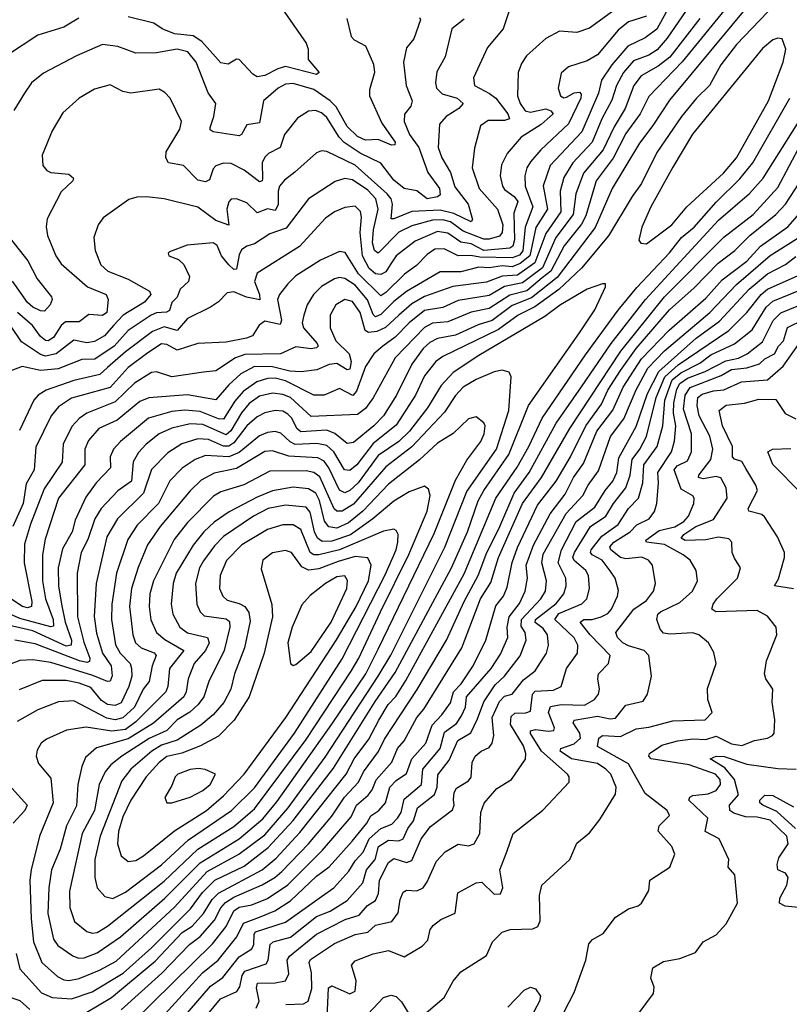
# Model space of a CAD drawing. Extents: x 1246230 to 1426786, y 660032 to 763141.
# Tile 368 of 566: x 1383794 to 1386779, y 673293 to 677110. Entities that reach past the tile are written whole.
import ezdxf

# ---------------------------------------------------------------- set-up
doc = ezdxf.new("R2010")
doc.units = 0

msp = doc.modelspace()

# ---------------------------------------------------------------- linework, layer by layer
at = {"layer": '0CON10XD'}
for points in [[(1386715, 677280.8), (1386315, 676798.1), (1386250.6, 676699.4), (1386198.2, 676631.8), (1386092.6, 676455), (1386026.3, 676303.7), (1385879.2, 676110.8), (1385778.8, 676031.2), (1385705, 676002.1), (1385626.6, 675943.4), (1385572.4, 675927.6), (1385485, 675886.7), (1385415, 675874.5), (1385385, 675859.2), (1385359.6, 675835), (1385315.1, 675774.9), (1385256, 675655), (1385205, 675574.7), (1385168.5, 675535), (1385089.2, 675470.8), (1385065, 675467.5), (1385016.2, 675506.2), (1384985, 675518.7), (1384885, 675511.8), (1384868.8, 675525), (1384849.6, 675565), (1384835, 675580.7), (1384815, 675592), (1384785, 675595.2), (1384745, 675586.2), (1384715, 675570.8), (1384675.9, 675535), (1384625, 675469.3), (1384605, 675456.2), (1384585, 675456.5), (1384527, 675483), (1384485.2, 675484.8), (1384423.8, 675466.2), (1384369, 675431), (1384305, 675366.2), (1384274.4, 675275), (1384173.7, 675175), (1384132, 675105), (1384090.7, 674925), (1384083.1, 674796.9), (1384092.3, 674732.3), (1384115.5, 674655), (1384149.6, 674605), (1384153.4, 674566.6), (1384145, 674546.2), (1384135, 674544.8), (1384078.3, 674568.3), (1383915, 674617.9), (1383845, 674629), (1383795, 674626.1), (1383745, 674606.9)], [(1385725, 677242), (1385670, 677075), (1385608.3, 677001.7), (1385553.9, 676885), (1385558.5, 676855), (1385616.2, 676823.8), (1385641.2, 676805), (1385687.8, 676745), (1385694.5, 676725.5), (1385675, 676719.2), (1385611.3, 676718.7), (1385581.5, 676698.5), (1385558.4, 676611.6), (1385549.6, 676535), (1385576.1, 676455), (1385647.5, 676375), (1385667.9, 676315), (1385665.4, 676284.6), (1385655, 676270.4), (1385615, 676258.8), (1385595, 676259.1), (1385515, 676290.6), (1385465, 676325.7), (1385435, 676333.5), (1385395, 676332.2), (1385315, 676311.4), (1385265, 676286.5), (1385185, 676205.3), (1385170.6, 676215), (1385163.3, 676245), (1385166, 676295), (1385185.1, 676375), (1385175.2, 676415), (1385145, 676449.5), (1385085, 676489.4), (1385055, 676493.8), (1385017.4, 676482.6), (1384914.1, 676415.9), (1384828.5, 676301.5), (1384765, 676279.5), (1384705, 676241.1), (1384675, 676232.2), (1384655, 676218.2), (1384645, 676198.1), (1384635, 676142.5), (1384625, 676141.9), (1384605, 676159.2), (1384577.5, 676195), (1384560.8, 676235), (1384545, 676245.4), (1384443.6, 676236.4), (1384375, 676210), (1384370, 676205), (1384372.5, 676195), (1384409.8, 676179.8), (1384431.3, 676161.3), (1384453.3, 676115), (1384449.7, 676095), (1384417.1, 676065), (1384405.1, 676034.9), (1384385, 676013.6), (1384375, 675983.2), (1384364.1, 675975.9), (1384325, 675973.5), (1384304.2, 675965), (1384214.7, 675905), (1384160.7, 675845), (1384085.8, 675794.2), (1384035, 675793.3), (1383943.6, 675756.4), (1383875, 675750), (1383803.8, 675766.2), (1383760.6, 675749.4)], [(1386421.3, 677208.7), (1386305, 677038.7), (1386267, 676993), (1386235, 676972.8), (1386175, 676949.8), (1386136.2, 676905), (1386109.2, 676855), (1386091.5, 676798.5), (1386052.5, 676725), (1386015, 676635.3), (1385939.6, 676555), (1385905, 676497.7), (1385890, 676445), (1385892.6, 676365), (1385835, 676281), (1385792.9, 676167.1), (1385725, 676120.1), (1385665, 676116), (1385605, 676092.4), (1385474.9, 676075.1), (1385365, 676036.8), (1385315, 676008.2), (1385264.9, 675965.1), (1385213.8, 675916.2), (1385178.9, 675901.1), (1385147, 675897), (1385134.1, 675905), (1385114.5, 675975), (1385085, 676017.2), (1385055, 676025.2), (1385020.9, 676005), (1384998.3, 675965), (1384998.3, 675915), (1385021, 675865), (1385072.5, 675815), (1385080.4, 675785), (1385075, 675754.6), (1385065, 675752.8), (1385025, 675777.7), (1384995, 675772.9), (1384947.1, 675752.9), (1384885.6, 675744.4), (1384842.6, 675747.4), (1384775, 675764.5), (1384704.9, 675765.1), (1384652.2, 675737.8), (1384604.9, 675695.1), (1384555, 675635.8), (1384445, 675655.2), (1384295, 675644), (1384260.3, 675630.3), (1384171.8, 675558.2), (1384101.3, 675525), (1384061, 675479), (1384046.9, 675445), (1384047, 675385), (1383945.2, 675255), (1383893.7, 675096.3), (1383882.7, 675035), (1383882.9, 674935), (1383894.4, 674865), (1383924.5, 674785.5), (1383925, 674759.5), (1383915, 674756), (1383795, 674788.5), (1383695, 674832.8)], [(1386755, 677204), (1386575, 677014.2), (1386513.8, 676935), (1386469.8, 676855), (1386418.9, 676805), (1386361.7, 676735), (1386265.3, 676595), (1386206.6, 676475), (1386169.2, 676425), (1386078.5, 676271.5), (1385973.3, 676146.7), (1385885.7, 676064.3), (1385792.7, 675997.3), (1385727.8, 675965), (1385651, 675909), (1385436, 675804), (1385407.8, 675785), (1385365, 675730), (1385329.8, 675655), (1385255, 675538.6), (1385165, 675467.2), (1385102, 675385), (1385075, 675361.9), (1385054.6, 675364.6), (1385012.6, 675435), (1384985, 675459.2), (1384946.6, 675466.6), (1384863.2, 675463.2), (1384843.5, 675473.5), (1384807.6, 675507.6), (1384785, 675514), (1384755, 675510), (1384725, 675496.6), (1384645, 675431.7), (1384605.7, 675415.7), (1384515, 675420.2), (1384475, 675405.2), (1384425, 675371.6), (1384377, 675323), (1384332.2, 675235), (1384249.7, 675150.3), (1384213.9, 675095), (1384169.3, 674965), (1384151.2, 674845), (1384150.2, 674785), (1384166.2, 674686.2), (1384184, 674655), (1384222.5, 674615), (1384228.6, 674595), (1384228.7, 674565), (1384218.3, 674525), (1384187.8, 674462.2), (1384165, 674451), (1384135, 674455.7), (1384111.6, 674471.6), (1384070.8, 674520.8), (1384025, 674538), (1383975, 674548), (1383881.5, 674548.5), (1383792.1, 674512.1)], [(1386179.4, 677205), (1386005, 677077.5), (1385955, 677060), (1385887.5, 677065), (1385835, 677037.3), (1385760.6, 676969.4), (1385740.5, 676939.5), (1385728.2, 676905), (1385725.4, 676814.6), (1385735.8, 676785), (1385755, 676756.3), (1385775, 676751.3), (1385835, 676764.8), (1385855, 676756.2), (1385863.2, 676745), (1385817, 676703), (1385738.8, 676655), (1385685, 676590.9), (1385663.4, 676546.6), (1385657.5, 676505), (1385667.2, 676465), (1385675, 676451.3), (1385711.7, 676425), (1385726.1, 676405), (1385710.7, 676359.3), (1385713.8, 676256.2), (1385707.4, 676232.6), (1385695, 676224.6), (1385595, 676214.6), (1385545, 676240.8), (1385505, 676248.1), (1385455, 676282.6), (1385415, 676288.9), (1385328.1, 676251.9), (1385255, 676194.2), (1385230.9, 676159.1), (1385215, 676132.2), (1385195, 676121.7), (1385175, 676124.5), (1385150, 676145), (1385124.2, 676195), (1385114.3, 676285), (1385119.6, 676345), (1385115.9, 676365.9), (1385095, 676386.7), (1385055, 676382.2), (1385015, 676364.7), (1384980.1, 676339.9), (1384879.2, 676230.8), (1384715, 676126.9), (1384705.2, 676095), (1384724.4, 676045), (1384725.6, 676024.4), (1384674.2, 676034.2), (1384625, 676054.7), (1384599.1, 676050.9), (1384565, 676015.6), (1384534.3, 675995), (1384445, 675952.2), (1384405, 675905.6), (1384355, 675919.7), (1384309.3, 675900.7), (1384205, 675822.9), (1384135, 675761.6), (1384105, 675734.8), (1384005, 675711.7), (1383896.5, 675673.5), (1383866.2, 675655), (1383849.3, 675635), (1383793.1, 675516.9)], [(1384784.4, 677195), (1384905, 677019.2), (1384913.1, 676995), (1384913.1, 676955), (1384956.2, 676905), (1384945, 676897.8), (1384825, 676928), (1384795, 676919.6), (1384745, 676893.7), (1384715, 676888.4), (1384698.2, 676898.2), (1384645, 676956), (1384635, 676956.2), (1384603, 676937), (1384575, 676942.7), (1384500.5, 677025), (1384466.8, 677046.8), (1384395, 677055.5), (1384346.5, 677075), (1384315, 677095.9), (1384215, 677121.4)], [(1386301.4, 677138.6), (1386265, 677072.7), (1386220.8, 677039.2), (1386152.4, 677007.6), (1386090.7, 676935), (1386051, 676875), (1386039.5, 676825), (1385975.1, 676674.9), (1385852, 676545), (1385824.5, 676465.5), (1385841.8, 676375), (1385796.3, 676303.7), (1385772.5, 676195), (1385735.1, 676164.9), (1385705, 676151.5), (1385665, 676155.6), (1385615, 676148.4), (1385575, 676151), (1385505, 676132.9), (1385425, 676133), (1385295, 676055.8), (1385245, 676017.9), (1385195, 675966.7), (1385175, 675958), (1385165, 675967.6), (1385143.4, 676023.4), (1385095, 676081), (1385055, 676107.2), (1385035, 676110.2), (1385015, 676105.2), (1384965, 676076.3), (1384933.5, 676045), (1384908.8, 676005), (1384895.8, 675965), (1384890.3, 675935), (1384894.6, 675915.4), (1384948.5, 675855), (1384951.4, 675845), (1384945, 675837.3), (1384925, 675833.8), (1384865, 675841.9), (1384805.9, 675814.1), (1384668, 675812), (1384631.2, 675798.8), (1384555, 675748.3), (1384506.9, 675743.1), (1384385, 675725.8), (1384325, 675745.3), (1384305, 675742.5), (1384239.4, 675700.6), (1384165, 675628.4), (1384054.6, 675585), (1384025.5, 675564.5), (1383996.6, 675533.4), (1383962.6, 675465), (1383959.5, 675395), (1383888.7, 675291.3), (1383835.8, 675155), (1383813.4, 675076.6), (1383811.5, 675005), (1383842, 674855), (1383840, 674835), (1383825, 674830.4), (1383805, 674835.2), (1383725, 674887.7)], [(1386541.9, 677165), (1386364, 676946), (1386235, 676811.6), (1386201.5, 676745), (1386145, 676668.6), (1386096.6, 676573.4), (1386030.6, 676485), (1385989.9, 676350.1), (1385972.8, 676317.2), (1385906.2, 676233.8), (1385854.7, 676135.3), (1385821.2, 676108.8), (1385761, 676059), (1385695, 676042.2), (1385615, 675990.7), (1385545, 675976.5), (1385455, 675938.8), (1385395, 675933), (1385365, 675917.2), (1385251.2, 675798.8), (1385165.9, 675644.1), (1385135, 675602.4), (1385105, 675580), (1384925, 675571.2), (1384845, 675645.5), (1384815, 675657.3), (1384775, 675661.7), (1384725, 675650), (1384685, 675622.2), (1384654.4, 675585.6), (1384613.5, 675516.5), (1384595, 675501.3), (1384505, 675540.9), (1384455, 675543.2), (1384385, 675526.2), (1384335.7, 675504.3), (1384285.3, 675465), (1384255, 675432.8), (1384234, 675396), (1384228.3, 675321.7), (1384175, 675284.2), (1384110.4, 675215), (1384085.2, 675175), (1384058.8, 675095), (1384032.5, 675045), (1384017.2, 674965), (1384019.1, 674795), (1384043.4, 674696.6), (1384066.4, 674635), (1384065, 674621.8), (1384055, 674618.4), (1384026.7, 674625), (1383855, 674690.4), (1383775.5, 674704.5)], [(1386432.8, 677115), (1386315.5, 676965), (1386270.9, 676929.1), (1386205, 676891.9), (1386176, 676855), (1386142.7, 676765), (1386099.4, 676695), (1386057.7, 676605), (1385981.1, 676515), (1385951.5, 676435), (1385941.4, 676355), (1385874.3, 676265.7), (1385822.3, 676147.7), (1385745, 676090), (1385675, 676075.1), (1385615, 676041.4), (1385495, 676021.5), (1385435, 675993.7), (1385365, 675982.3), (1385304.7, 675935.3), (1385250.6, 675879.4), (1385202.6, 675845), (1385167.6, 675815), (1385135.3, 675765), (1385100.6, 675669.4), (1385086.5, 675653.5), (1385035, 675680.6), (1384975, 675654.2), (1384935, 675654.3), (1384825, 675709.6), (1384785, 675720.1), (1384755, 675719.7), (1384713.9, 675706.1), (1384661, 675669), (1384628.4, 675631.6), (1384585, 675560.9), (1384565, 675562.1), (1384495, 675590.7), (1384435, 675596.7), (1384385, 675591.8), (1384294.6, 675565.4), (1384185.3, 675475), (1384158.7, 675445), (1384145.9, 675415), (1384146.8, 675373.2), (1384091.6, 675315), (1384050.4, 675259.6), (1384009.6, 675169.6), (1383998.1, 675125), (1383961, 675059), (1383943.8, 674985), (1383945.5, 674915), (1383956.1, 674845), (1383970.5, 674775), (1383995.1, 674705.1), (1383994.1, 674685), (1383975, 674682), (1383845, 674740.9), (1383715, 674771.1)], [(1384024.3, 677115.7), (1383965, 677081.3), (1383865, 677049.6), (1383747.3, 676972.7)], [(1385518.3, 677111.7), (1385470, 677075), (1385444.7, 676965.3), (1385412.4, 676907.6), (1385406.6, 676865), (1385410.4, 676845), (1385432.8, 676822.8), (1385491.1, 676805), (1385514.6, 676785), (1385498.2, 676765), (1385448.9, 676735), (1385423.2, 676705), (1385417.5, 676615), (1385431.9, 676575), (1385465, 676517.1), (1385481.8, 676461.8), (1385533.8, 676395), (1385550.6, 676335), (1385545, 676326.4), (1385478.8, 676358.8), (1385425, 676370.9), (1385315, 676366.2), (1385245, 676337.4), (1385235, 676338.1), (1385240.6, 676395), (1385234.8, 676415), (1385219.5, 676435), (1385095, 676545.7), (1384985, 676599.1), (1384965, 676602.1), (1384945, 676593.6), (1384861.2, 676518.8), (1384821.8, 676488.2), (1384802.6, 676465), (1384796.6, 676445), (1384797.3, 676392.7), (1384785, 676370.6), (1384755, 676376.1), (1384715, 676361.6), (1384675, 676400), (1384635, 676415.9), (1384615, 676414.5), (1384605, 676404.3), (1384598.4, 676375), (1384605, 676313.6), (1384555, 676331.8), (1384485, 676382.8), (1384355.3, 676415.3), (1384286.3, 676423.7), (1384248.3, 676421.7), (1384217.4, 676412.6), (1384118.5, 676341.5), (1384098.5, 676315), (1384082.5, 676265), (1384086.9, 676215), (1384109.5, 676159.5), (1384135.7, 676135), (1384215, 676104.3), (1384297.6, 676057.6), (1384302.7, 676045), (1384278.6, 676015), (1384195.8, 675964.2), (1384157.6, 675925), (1384122.8, 675885), (1384085, 675863), (1384055, 675857.2), (1384005, 675867.4), (1383935.7, 675814.3), (1383895, 675805.1), (1383875, 675811.8), (1383801.3, 675861.3), (1383758.6, 675925)], [(1386225, 677123.3), (1386155, 677101.1), (1386115, 677069.2), (1386035, 676973.5), (1385995, 676949.7), (1385923.4, 676926.6), (1385895, 676901.9), (1385882.2, 676845), (1385892, 676815), (1385905, 676807.5), (1385915, 676809.3), (1385945, 676826.3), (1385965, 676829.3), (1385971.5, 676821.5), (1385970.8, 676805), (1385923.4, 676706.6), (1385816.2, 676605), (1385775, 676559.4), (1385761.6, 676535), (1385754, 676505), (1385755.2, 676465), (1385784.6, 676385), (1385754.7, 676305.3), (1385746.3, 676213.7), (1385732.7, 676197.3), (1385705, 676186.4), (1385578.8, 676188.8), (1385543.9, 676196.1), (1385495, 676194.5), (1385441.2, 676221.2), (1385405, 676219.8), (1385375, 676200), (1385333.3, 676156.7), (1385287, 676123), (1385215, 676051.8), (1385195, 676039.1), (1385108, 676125), (1385057, 676207), (1385035, 676211.1), (1384961.7, 676178.3), (1384865, 676116.6), (1384835, 676086.2), (1384802.3, 676045), (1384794.3, 676025.7), (1384809.2, 675945), (1384805, 675928.5), (1384745, 675941.8), (1384723.6, 675926.4), (1384697.8, 675885), (1384674.4, 675875.6), (1384595, 675859.4), (1384485, 675855.3), (1384405, 675828.9), (1384365, 675851.3), (1384345, 675853.3), (1384290.9, 675819.1), (1384215, 675761.6), (1384145, 675684.5), (1383995, 675643), (1383945, 675609.2), (1383916.2, 675575), (1383857, 675453), (1383850, 675365), (1383819.6, 675310.4), (1383807.3, 675235), (1383768.4, 675145)], [(1385062.9, 677115), (1385080, 677045), (1385092, 677032), (1385135, 677008), (1385167, 676937), (1385170.9, 676905), (1385151.7, 676838.3), (1385151.5, 676815), (1385199.3, 676709.3), (1385250.4, 676635), (1385250, 676625), (1385236, 676624), (1385185.2, 676645.2), (1385135, 676643.3), (1385105, 676657.4), (1385065, 676696), (1385022, 676772), (1384998.4, 676795), (1384935, 676839.6), (1384855, 676862.6), (1384825, 676860), (1384797.5, 676845), (1384740, 676795), (1384725, 676710.6), (1384675, 676702.9), (1384655, 676664.3), (1384645, 676659.1), (1384545.4, 676675.4), (1384532.7, 676682.7), (1384532.5, 676692.5), (1384547.5, 676735), (1384554.6, 676785), (1384525.8, 676825.8), (1384479.3, 676945), (1384446.7, 676985), (1384405, 676995.5), (1384325, 676981.1), (1384245, 676980), (1384175, 677006.1), (1384115, 677013.6), (1384015, 676970), (1383887.3, 676902.7), (1383839.6, 676865), (1383813.1, 676825), (1383771.9, 676758.1)], [(1385345, 677117.8), (1385348.8, 677108.8), (1385323.2, 677035), (1385295, 677000.8), (1385282.9, 676945), (1385293.2, 676855), (1385316.8, 676795), (1385311.1, 676775), (1385286.7, 676743.3), (1385285.3, 676715), (1385306, 676665), (1385342.1, 676615), (1385377.8, 676517.8), (1385422.9, 676455), (1385425, 676430.6), (1385415, 676422.6), (1385375, 676415.4), (1385335, 676446.9), (1385285, 676456), (1385245, 676487.8), (1385195, 676553.4), (1385115, 676591.9), (1385053.2, 676633.2), (1385033, 676655), (1384985, 676730.8), (1384965, 676748.6), (1384941.6, 676758.4)], [(1386225, 676241.4), (1386323.1, 676315), (1386382.4, 676385), (1386523.9, 676515), (1386575, 676574.7), (1386698.7, 676795), (1386755.2, 676944.8), (1386765.4, 676995), (1386751.2, 677035), (1386735, 677038.2), (1386715, 677031.8), (1386675, 676997.8), (1386403.4, 676666.6), (1386327.6, 676537.6), (1386242.8, 676385), (1386207.9, 676305), (1386196.2, 676255), (1386203.8, 676243.8), (1386225, 676241.4)], [(1384941.6, 676758.4), (1384914.3, 676755.7), (1384871.8, 676728.2), (1384821.8, 676665), (1384804.1, 676615), (1384759, 676591), (1384745, 676577.3), (1384735.2, 676554.8), (1384736.7, 676493.3), (1384734.7, 676485.3), (1384725, 676481.9), (1384665, 676526.5), (1384615, 676552.3), (1384585, 676553.1), (1384555, 676543.3), (1384545, 676532), (1384530.8, 676489.2), (1384515, 676481.5), (1384485, 676487.9), (1384430, 676545), (1384371.5, 676555), (1384361.8, 676575), (1384362.2, 676597.8), (1384416.1, 676685), (1384421.5, 676715), (1384378.1, 676805), (1384357.8, 676827.8), (1384335, 676840), (1384225, 676824.5), (1384195, 676831.8), (1384145, 676856.9), (1384085, 676840.8), (1384025.7, 676805), (1383961.7, 676748.3), (1383920.4, 676679.6), (1383881.4, 676585), (1383884.2, 676545), (1383900, 676525), (1383915, 676516.9), (1383985, 676510.9), (1384002.9, 676495), (1384000, 676485), (1383955, 676443.1), (1383901.5, 676338.5), (1383896.9, 676306.9), (1383902.7, 676272.7), (1383934, 676195), (1383955, 676163.8), (1384057.5, 676075), (1384130, 676045), (1384138.1, 676025), (1384132.7, 675975), (1384115, 675963.6), (1384062.6, 675967.4), (1384025, 675939.1), (1383971.9, 675938.1), (1383955.5, 675924.5), (1383925, 675878), (1383905, 675865.7), (1383895, 675866.5), (1383875, 675881.7), (1383843.8, 675925), (1383785.8, 675975)], [(1384055, 673263.1), (1384150.7, 673319.3), (1384319.5, 673460.5), (1384425, 673571.6), (1384463.1, 673596.9), (1384507.7, 673645), (1384540.9, 673699.1), (1384565, 673724.8), (1384735, 673814.6), (1384789.7, 673860.3), (1384880.6, 673959.4), (1385060.2, 674185), (1385091, 674245), (1385148.7, 674321.3), (1385187.6, 674395), (1385223.2, 674455), (1385253, 674487), (1385291.5, 674548.5), (1385518.4, 674961.6), (1385641.3, 675255), (1385724, 675376), (1385769.1, 675455), (1385820.4, 675565), (1385989.3, 675810.7), (1386115.8, 675984.2), (1386188.5, 676071.5), (1386315, 676206.2), (1386361.7, 676265), (1386409.8, 676305), (1386495, 676402.8), (1386587.2, 676492.8), (1386637.5, 676555), (1386781.3, 676805)], [(1384187.5, 673272.5), (1384346.3, 673413.7), (1384453.1, 673525), (1384495, 673555.9), (1384550.3, 673619.7), (1384575, 673667.8), (1384592.1, 673687.9), (1384625, 673709), (1384735, 673756.9), (1384784.3, 673785), (1384811.7, 673808.3), (1384914.1, 673915), (1385005, 674022.6), (1385054.3, 674095.7), (1385107.9, 674155), (1385127.2, 674195), (1385186.4, 674273.6), (1385209.4, 674320.6), (1385336, 674514), (1385449.1, 674705), (1385518.4, 674855), (1385573.2, 674955), (1385605.6, 675045), (1385653, 675137), (1385712.8, 675275), (1385770.5, 675355), (1385875, 675545.3), (1385973.4, 675686.6), (1386088.7, 675855), (1386222, 676025), (1386505, 676333.4), (1386625, 676435.7), (1386677.3, 676495), (1386865, 676793.2)], [(1384234.1, 673225.9), (1384541.9, 673528.1), (1384595.3, 673594.7), (1384625, 673656.2), (1384645, 673669.6), (1384695, 673678.4), (1384755, 673703.8), (1384835, 673755.9), (1384969, 673891), (1385079.9, 674020.1), (1385100.5, 674065), (1385146.1, 674103.9), (1385161.9, 674125), (1385176.7, 674163.3), (1385237.6, 674232.4), (1385259.5, 674285), (1385285.9, 674314.1), (1385334.1, 674405), (1385362.3, 674437.7), (1385508.8, 674675), (1385582, 674865), (1385621.7, 674928.3), (1385651.3, 675025), (1385744.2, 675235), (1385818.6, 675335), (1385928.3, 675525), (1386125.4, 675824.6), (1386295, 676035.2), (1386525, 676267), (1386639.5, 676355), (1386735, 676460), (1386825, 676629.8)], [(1384305, 673198), (1384503.3, 673415), (1384564.4, 673465), (1384636.7, 673555), (1384662.2, 673607.8), (1384725, 673631.6), (1384784.5, 673655.5), (1384845.1, 673694.9), (1384945, 673789.5), (1384994.2, 673825.8), (1385084.4, 673925.6), (1385140.7, 673995), (1385156.3, 674023.7), (1385186.8, 674045), (1385212.6, 674075), (1385230.6, 674135), (1385255, 674161), (1385295, 674188), (1385315.2, 674245), (1385370.2, 674305), (1385394, 674375), (1385431.9, 674415), (1385465, 674462.2), (1385477, 674505), (1385506.2, 674535), (1385552.8, 674605), (1385602.7, 674705), (1385641.7, 674838.3), (1385671.3, 674875), (1385685, 674910.5), (1385704.6, 675005.4), (1385725, 675064.6), (1385802.1, 675227.9), (1385875, 675321.1), (1385930.2, 675415), (1385989.6, 675535), (1386050.4, 675619.6), (1386075, 675673.9), (1386125, 675750.2), (1386184.8, 675835.2), (1386315.1, 675984.9), (1386409.8, 676070.2), (1386503.7, 676166.3), (1386567.8, 676215), (1386626.7, 676273.3), (1386727.2, 676355), (1386764.8, 676395), (1386819.6, 676480.4)], [(1384354.4, 673155.6), (1384535, 673363.8), (1384582.7, 673397.3), (1384645, 673477.6), (1384695, 673508.6), (1384703.1, 673525), (1384704.1, 673565), (1384709.4, 673575), (1384825, 673611.5), (1384965, 673711.2), (1385012.8, 673745), (1385070.4, 673809.6), (1385095, 673849.5), (1385126.9, 673883.1), (1385149.7, 673935), (1385195.7, 673974.3), (1385237.8, 673992.2), (1385260.2, 674015), (1385273.5, 674036.5), (1385285, 674088.4), (1385352.3, 674145), (1385357.8, 674205), (1385424.9, 674285), (1385442, 674348), (1385488.1, 674381.9), (1385508.3, 674411.7), (1385523.6, 674445), (1385526.7, 674485), (1385622.4, 674595), (1385659.5, 674650.5), (1385687.1, 674715), (1385685.5, 674755.5), (1385693, 674795), (1385733.5, 674846.5), (1385754.7, 674894.7), (1385764.5, 674945.5), (1385759.3, 674995), (1385787.4, 675072.6), (1385851.5, 675195), (1385909.7, 675270.3), (1385942.7, 675335), (1385980.5, 675389.5), (1386032.7, 675515), (1386094.3, 675595.7), (1386134.9, 675685.1), (1386205.4, 675795), (1386313.3, 675906.7), (1386455, 676030.5), (1386518.8, 676101.2), (1386615, 676174.2), (1386667.7, 676232.3), (1386773.3, 676306.7), (1386829.2, 676370.8)], [(1383739.6, 676285), (1383825.7, 676175), (1383861.6, 676105), (1383918.1, 676035), (1383920.5, 676025), (1383912.4, 676005), (1383890.2, 675979.8), (1383875, 675980.7), (1383845, 675995.2), (1383825, 676013.2), (1383766.9, 676096.9)], [(1384407.5, 673115), (1384573.2, 673315), (1384637, 673343), (1384648.3, 673361.7), (1384656.7, 673405), (1384668.2, 673421.8), (1384749.7, 673450.3), (1384758.3, 673465), (1384765.2, 673524.8), (1384777.1, 673535), (1384845, 673553.9), (1384945, 673633.2), (1384998.7, 673655), (1385063.9, 673696.1), (1385125.1, 673764.9), (1385139, 673815), (1385172.6, 673855), (1385186.6, 673905), (1385225, 673929.5), (1385265, 673926.6), (1385281.4, 673935), (1385300.2, 673975), (1385322.3, 674005), (1385337.6, 674055), (1385402.7, 674107.3), (1385412.9, 674135), (1385416.7, 674183.3), (1385460.5, 674239.5), (1385494, 674316), (1385543.8, 674346.2), (1385570.5, 674399.5), (1385593.9, 674466.1), (1385638.1, 674531.9), (1385675, 674564.7), (1385735.7, 674644.3), (1385758.5, 674705), (1385754.2, 674734.2), (1385739, 674759), (1385741, 674785), (1385815.5, 674865), (1385833.7, 674895), (1385837.8, 674935), (1385819.7, 675005), (1385825, 675038.2), (1385914.4, 675195.6), (1385978.4, 675265), (1385999, 675305), (1386039.2, 675360.8), (1386085.4, 675494.6), (1386137.4, 675562.6), (1386185.9, 675675), (1386231.2, 675758.8), (1386295, 675825.7), (1386471, 675975), (1386575, 676083.1), (1386705, 676195.2), (1386845, 676283.2)], [(1384711.8, 673278.2), (1384723.1, 673305), (1384713.1, 673356.9), (1384717.1, 673375), (1384785, 673376.2), (1384825.2, 673384.8), (1384838.5, 673411.5), (1384832.3, 673465), (1384840.2, 673479.8), (1384945, 673564.8), (1385057.3, 673622.7), (1385110.9, 673639.1), (1385143, 673677), (1385174.1, 673695.9), (1385186.5, 673723.5), (1385189.3, 673775), (1385225, 673842.7), (1385245, 673858.6), (1385295, 673842.9), (1385315, 673850.7), (1385352, 673935), (1385387.6, 673982.4), (1385472.5, 674047.5), (1385479.3, 674065), (1385477.5, 674087.5), (1385480, 674115), (1385488.5, 674131.5), (1385535, 674160), (1385545.8, 674174.2), (1385549.7, 674230.3), (1385560.3, 674255), (1385584.5, 674275), (1385615, 674288.9), (1385627.1, 674305), (1385633, 674335), (1385627.2, 674405), (1385655, 674467.5), (1385675, 674488.3), (1385705, 674495.9), (1385748.8, 674551.2), (1385793.8, 674586.2), (1385837.5, 674655), (1385845.3, 674685), (1385841.9, 674725), (1385825, 674750.6), (1385793.3, 674773.3), (1385794.5, 674785), (1385875, 674847.5), (1385904.4, 674885), (1385913.3, 674915), (1385912, 674945), (1385882.6, 675005), (1385895.6, 675054.4), (1385952.9, 675165), (1386025, 675220), (1386064.9, 675285.1), (1386095, 675320.5), (1386110, 675355), (1386118.5, 675411.5), (1386185, 675532.7), (1386229.1, 675660.9), (1386273.3, 675746.7), (1386418.3, 675875), (1386508.7, 675941.3), (1386623.1, 676065), (1386695, 676124.5), (1386765, 676160.9), (1386805, 676191.3)], [(1384827.2, 673292.8), (1384894.8, 673295.2), (1384913.6, 673305), (1384926.9, 673355), (1384925.8, 673415), (1384917.4, 673455), (1384922.7, 673467.3), (1385015, 673528.7), (1385095, 673563.4), (1385145, 673573), (1385175, 673600), (1385237.5, 673615), (1385261.8, 673648.2), (1385269.9, 673700.1), (1385282.1, 673727.9), (1385295, 673736.2), (1385335, 673733.1), (1385358.8, 673745), (1385375, 673767.8), (1385411.1, 673848.9), (1385445.2, 673884.8), (1385495, 673914.7), (1385535, 673907.5), (1385556.5, 673915), (1385579.6, 673955), (1385583.4, 674036.6), (1385596.3, 674073.7), (1385645, 674129.4), (1385701.9, 674165), (1385756, 674244), (1385757.5, 674265), (1385748.6, 674295), (1385698.5, 674378.5), (1385700.5, 674409.5), (1385715, 674422.2), (1385757, 674423), (1385775, 674430), (1385782.8, 674495), (1385793.1, 674506.9), (1385865, 674511.1), (1385894.5, 674525), (1385915.2, 674594.8), (1385957.8, 674655), (1385959.5, 674685), (1385945, 674713.8), (1385869.7, 674785), (1385885, 674807.7), (1385974.5, 674845.5), (1385994.1, 674865), (1386004.8, 674905.2), (1386000.5, 674955), (1385990.5, 674975), (1385945, 675013.8), (1385940.2, 675025), (1385945.8, 675045), (1386008.4, 675145), (1386067.4, 675185), (1386097.8, 675235), (1386145.8, 675295), (1386162.2, 675345), (1386169.3, 675405), (1386199.8, 675445), (1386225, 675493.9), (1386263.5, 675645), (1386296.9, 675725), (1386348, 675772), (1386544.3, 675905.7), (1386615, 675974.8), (1386670, 676045), (1386695, 676065.1), (1386895.6, 676155)], [(1383995, 673314.5), (1384075, 673342.4), (1384195.9, 673414.1), (1384305, 673512.6), (1384456.3, 673663.7), (1384502.8, 673727.2), (1384550.7, 673775), (1384665, 673828.6), (1384758.5, 673901.5), (1384855, 674005.9), (1385010.9, 674209.1), (1385173.3, 674466.7), (1385250.2, 674579.8), (1385469.7, 674985), (1385531.4, 675125), (1385572.8, 675245), (1385594.5, 675285), (1385692, 675425), (1385767.5, 675615), (1385965, 675895.5), (1386025.3, 675985), (1386065.8, 676075), (1386065.9, 676085.9), (1386055, 676086.2), (1385995, 676065.9), (1385892.2, 676005), (1385831, 675959), (1385575, 675808.1), (1385475, 675742), (1385428.5, 675691.5), (1385376, 675605), (1385306.2, 675515), (1385265, 675474.8), (1385185, 675420.2), (1385106.6, 675315), (1385075, 675285.5), (1385055, 675275.6), (1385035, 675286.2), (1384992.9, 675372.9), (1384975, 675398.1), (1384951.3, 675411.3), (1384837.7, 675417.7), (1384775, 675438.4), (1384745, 675436), (1384635, 675370.8), (1384548.4, 675351.6), (1384498.7, 675325), (1384455, 675284.1), (1384339.3, 675145), (1384289.8, 675075), (1384253.7, 674986.3), (1384228.3, 674905), (1384220, 674835), (1384233.5, 674725), (1384243.8, 674695), (1384265, 674675.3), (1384315.7, 674655.7), (1384324.2, 674645), (1384308.1, 674605), (1384296.1, 674545), (1384273.1, 674515), (1384239.5, 674445), (1384195, 674404.1), (1384165, 674396.1), (1384132.8, 674402.8), (1384005, 674470), (1383944.4, 674465.6), (1383864.8, 674435.2), (1383785, 674390)], [(1384987.5, 673242.5), (1384992.3, 673357.7), (1385005, 673364.6), (1385075, 673333.9), (1385095, 673344.3), (1385099.7, 673385), (1385081.5, 673445), (1385095, 673461.5), (1385165, 673488.8), (1385225, 673501.8), (1385285, 673477.5), (1385355, 673519.1), (1385377.7, 673542.3), (1385386.9, 673583.1), (1385399.5, 673600.5), (1385427.3, 673622.7), (1385483.7, 673646.3), (1385494, 673726), (1385565, 673764.5), (1385586.6, 673766.6), (1385635, 673720.9), (1385658.8, 673721.2), (1385668.2, 673745), (1385657.1, 673815), (1385683.6, 673885), (1385708.6, 673955), (1385823.6, 674046.4), (1385925.6, 674155), (1385925.5, 674175), (1385918.8, 674185), (1385818.7, 674275), (1385775, 674342.5), (1385775, 674354), (1385795, 674358.3), (1385845, 674351.5), (1385866.5, 674355), (1385868.2, 674365), (1385845.6, 674425), (1385852.7, 674447.3), (1385895, 674454.9), (1385985, 674452.3), (1386023.8, 674475), (1386039.1, 674495), (1386043.1, 674515), (1386036.2, 674555), (1386038.8, 674575), (1386078.2, 674615), (1386084.7, 674645), (1386006.6, 674725), (1385967.9, 674775), (1385982.5, 674785), (1386015, 674784.8), (1386049.6, 674795), (1386075, 674808.8), (1386090.3, 674825), (1386113.3, 674875), (1386117.3, 674897.3), (1386103.9, 674945), (1386084.2, 674974.2), (1386052.9, 675015), (1386014.8, 675035), (1386008.3, 675045), (1386010.3, 675055), (1386051.8, 675108.2), (1386115, 675153), (1386155.4, 675214.6), (1386194.6, 675255.4), (1386210.7, 675315), (1386214.6, 675385), (1386266.6, 675455), (1386288.6, 675535), (1386296.8, 675635), (1386325, 675713.9), (1386358.5, 675741.5), (1386432, 675778), (1386475, 675811.1), (1386567.2, 675852.8), (1386635, 675907.8), (1386689.2, 675995), (1386715, 676019.2), (1386883, 676087)], [(1385345, 673238.6), (1385440.2, 673319.8), (1385475, 673382.9), (1385505, 673419.4), (1385605, 673482), (1385628.6, 673535), (1385665, 673572.9), (1385697, 673583), (1385785, 673585.5), (1385804.3, 673595), (1385813.1, 673616.9), (1385810, 673715), (1385820, 673755), (1385927.5, 673855), (1385955, 673918), (1386005, 673958), (1386045, 674009.2), (1386105, 674108), (1386107.7, 674135), (1386086.5, 674185), (1386068.2, 674205), (1386035, 674226.5), (1385934.5, 674244.5), (1385891.2, 674275), (1385892.7, 674285), (1385945, 674302.7), (1385969, 674325), (1385966.8, 674345), (1385940.6, 674385), (1385944.4, 674395), (1386035, 674410), (1386085, 674399.8), (1386105, 674402.9), (1386145, 674452.9), (1386212.2, 674467.8), (1386229.4, 674495), (1386244.4, 674565), (1386234.5, 674645), (1386216.7, 674665), (1386155, 674682.5), (1386133.1, 674695), (1386113.2, 674715), (1386106.2, 674735), (1386176.4, 674825), (1386225, 674858.1), (1386253.2, 674895), (1386260, 674925), (1386248.9, 674995), (1386233.3, 675015), (1386207.1, 675027.1), (1386145, 675020), (1386125.1, 675025.1), (1386087, 675055), (1386083.5, 675066.5), (1386098.7, 675085), (1386161.5, 675125), (1386187.8, 675152.2), (1386235.4, 675175), (1386256.5, 675203.5), (1386265.2, 675234.8), (1386272, 675315), (1386269, 675355), (1386323, 675435), (1386333.5, 675476.5), (1386338.9, 675535), (1386330.2, 675585), (1386331.4, 675625), (1386342.7, 675677.3), (1386355, 675699.5), (1386385, 675720.1), (1386453.6, 675746.4), (1386532.6, 675787.4), (1386581.7, 675798.3), (1386615.3, 675815), (1386675, 675861.4), (1386716.5, 675943.5), (1386746.6, 675973.4), (1386845, 676013.9)], [(1385906, 673264), (1385945, 673338.8), (1385989.6, 673465), (1386001.7, 673528.3), (1386016.2, 673545), (1386057.5, 673567.5), (1386105, 673631.1), (1386155, 673662.9), (1386193.3, 673675), (1386206.2, 673685), (1386234, 673735), (1386238.8, 673775), (1386315.8, 673825), (1386335.6, 673875), (1386323.1, 673905), (1386271.2, 673965), (1386274.7, 673985.3), (1386314.4, 674025), (1386305.4, 674045), (1386220.9, 674110.9), (1386156.1, 674225), (1386035, 674293.3), (1386040.3, 674325), (1386055, 674335.2), (1386125, 674332.1), (1386185, 674361.4), (1386235, 674367.2), (1386327.9, 674392.1), (1386453.3, 674396.7), (1386480, 674425), (1386463.5, 674475), (1386462.6, 674517.4), (1386495.7, 674615), (1386486.9, 674656.9), (1386465.7, 674695), (1386428.6, 674725), (1386405, 674733.1), (1386317.5, 674727.5), (1386292, 674732), (1386278, 674748), (1386265.5, 674785), (1386270, 674805), (1386279.6, 674815), (1386355, 674850.7), (1386403.3, 674895), (1386423.8, 674935), (1386418.5, 674975), (1386394.5, 675015), (1386367.3, 675035), (1386295, 675075.2), (1386224.8, 675084.8), (1386222.3, 675092.3), (1386275, 675129.7), (1386335, 675143.6), (1386370.3, 675165), (1386388.4, 675185), (1386409.2, 675235), (1386410.4, 675255), (1386404.7, 675264.7), (1386360.2, 675290.2), (1386332.7, 675365), (1386345, 675380.9), (1386385, 675400.3), (1386399.8, 675435), (1386399.7, 675505), (1386369.3, 675600.7), (1386375.1, 675654.9), (1386395, 675684.3), (1386515, 675730.1), (1386555, 675754.4), (1386615, 675759.9), (1386663.8, 675776.2), (1386685, 675795.5), (1386721.6, 675815), (1386737, 675845), (1386756.9, 675865), (1386772.9, 675917.1), (1386835, 675948)], [(1386074.2, 673095), (1386252.5, 673335), (1386255, 673360), (1386242, 673395), (1386250, 673435), (1386290.9, 673459.1), (1386355, 673470.6), (1386415, 673494.4), (1386445, 673535.7), (1386495, 673562.5), (1386534.5, 673605.5), (1386578, 673685), (1386568.1, 673795), (1386542.5, 673825), (1386544.2, 673855), (1386506.7, 673935), (1386452.7, 673962.7), (1386463.7, 674015), (1386390, 674085), (1386393.5, 674096.5), (1386405, 674102.5), (1386465, 674109.2), (1386495, 674121.6), (1386513, 674145), (1386510.8, 674165), (1386493.2, 674185), (1386391.1, 674221.1), (1386243.5, 674245), (1386234.5, 674255), (1386236.7, 674265), (1386285, 674298.1), (1386345.5, 674314.5), (1386405, 674322.2), (1386455, 674319.8), (1386495, 674332.8), (1386555, 674303), (1386595, 674296), (1386644.4, 674315.6), (1386694.7, 674325.3), (1386713.8, 674335), (1386720, 674345), (1386723.3, 674396.7), (1386712.5, 674465), (1386715.6, 674515), (1386688.5, 674555), (1386683.6, 674575), (1386690.5, 674625), (1386731.4, 674725), (1386728.9, 674755), (1386695, 674797.5), (1386655, 674820), (1386494.1, 674814.1), (1386479.4, 674825), (1386483.9, 674845), (1386498.2, 674865), (1386578.5, 674945), (1386590.5, 674985), (1386567, 675023), (1386557.1, 675045), (1386556.1, 675085), (1386545, 675098), (1386505, 675103.6), (1386455, 675093.8), (1386375, 675091.8), (1386360.1, 675100.1), (1386369.6, 675115), (1386417.3, 675145), (1386485, 675172.5), (1386538.2, 675255), (1386534.7, 675295), (1386513.7, 675333.7), (1386495, 675338.6), (1386445, 675330.7), (1386427.3, 675335), (1386428.6, 675345), (1386474.5, 675405), (1386482.3, 675445), (1386470.9, 675495), (1386429.7, 675575), (1386422, 675615), (1386424.2, 675645), (1386441.5, 675658.5), (1386485, 675671.7), (1386525, 675674.5), (1386593.8, 675706.2), (1386695, 675714.4), (1386755, 675767), (1386815, 675850.5)], [(1383985, 673385.7), (1384025, 673393.8), (1384103.9, 673426.1), (1384168.8, 673461.2), (1384395, 673670.2), (1384521.7, 673808.3), (1384644.9, 673875.1), (1384745, 673949.7), (1384835.8, 674055), (1384978.6, 674251.4), (1385185.3, 674564.7), (1385233.5, 674646.5), (1385443, 675065), (1385528.9, 675281.1), (1385643.7, 675445), (1385691.7, 675595), (1385700.6, 675725), (1385693, 675743), (1385665, 675751.8), (1385635, 675745.3), (1385564.8, 675715.2), (1385515, 675685.7), (1385485, 675653.4), (1385441.8, 675588.2), (1385315.4, 675454.6), (1385215, 675376.7), (1385088.5, 675231.5), (1385045, 675204.5), (1385025, 675205.2), (1385014.1, 675214.1), (1384958.3, 675338.3), (1384935, 675354.2), (1384905, 675360.8), (1384765, 675359.6), (1384663.5, 675306.5), (1384575, 675279.5), (1384546.4, 675263.6), (1384445, 675160.3), (1384393.9, 675095), (1384312.8, 674935), (1384298.8, 674885), (1384296.4, 674835), (1384303.1, 674783.1), (1384324.7, 674735), (1384356.9, 674706.9), (1384430.8, 674665), (1384375.2, 674595), (1384369.5, 674525), (1384361, 674505), (1384245, 674388.5), (1384205, 674359), (1384151.5, 674351.5), (1384052.1, 674367.9), (1383975.4, 674355.4), (1383898.9, 674321.1), (1383878.2, 674305), (1383861.7, 674278.3), (1383858.8, 674255), (1383867.3, 674227.3), (1383915, 674170), (1383923.8, 674075), (1383870.8, 673945), (1383838.9, 673815), (1383833.7, 673775), (1383838.8, 673625), (1383848, 673535), (1383880.9, 673455), (1383941.4, 673401.4), (1383965, 673388.1), (1383985, 673385.7)], [(1386795, 674903.6), (1386722, 674915), (1386736.9, 674943.1), (1386760.5, 675025), (1386760.6, 675045), (1386732.9, 675105), (1386683.5, 675183.5), (1386672.5, 675192.5), (1386622, 675205), (1386620, 675215), (1386655.3, 675285), (1386649.3, 675305), (1386610.3, 675369.7), (1386595, 675397.1), (1386566.8, 675406.8), (1386559.6, 675415), (1386559, 675455), (1386520.2, 675535), (1386507.8, 675595), (1386535, 675616.3), (1386605, 675623.9), (1386660.8, 675639.2), (1386727.1, 675637.1), (1386763.3, 675583.3), (1386805, 675562.8)], [(1384022.7, 673472.7), (1384045, 673473.9), (1384095, 673493.6), (1384185.1, 673554.9), (1384357.9, 673705), (1384495, 673841.7), (1384645, 673934.8), (1384737.4, 674012.6), (1384791.6, 674078.4), (1385005, 674378.7), (1385136.3, 674575), (1385185, 674670.6), (1385402, 675118), (1385484.4, 675325), (1385528.1, 675401.9), (1385582.9, 675475), (1385596.3, 675505), (1385600, 675535), (1385595, 675547.5), (1385565, 675570.8), (1385535, 675562.7), (1385475, 675506), (1385415, 675468.1), (1385345.6, 675404.4), (1385225, 675309.8), (1385125.8, 675205), (1385070.1, 675159.9), (1385025, 675139.2), (1384993.8, 675143.8), (1384976.4, 675166.4), (1384956.8, 675246.8), (1384942.6, 675275), (1384915, 675291.6), (1384855, 675297.8), (1384775, 675284.1), (1384715, 675259.7), (1384607.1, 675202.9), (1384548.1, 675161.9), (1384508.9, 675125), (1384466.9, 675073.1), (1384401.9, 674965), (1384389, 674925), (1384381.6, 674845), (1384387.9, 674805), (1384415.9, 674755), (1384445, 674732.9), (1384523.3, 674715), (1384529.8, 674695), (1384515, 674665.2), (1384471.7, 674615), (1384447.7, 674555), (1384439.8, 674505), (1384430.4, 674485), (1384312.9, 674382.9), (1384215, 674322.1), (1384092.2, 674287.8), (1384049.5, 674250.5), (1384035.2, 674214.8), (1384020.2, 674145), (1384015, 674062.9), (1383976, 673985), (1383951.3, 673895), (1383917.2, 673815), (1383907.2, 673745), (1383903.3, 673645), (1383925.6, 673545.6), (1383942, 673522), (1384000.9, 673480.9), (1384022.7, 673472.7)], [(1386825, 675274.1), (1386715, 675385.3), (1386695.5, 675434.5), (1386714.7, 675445.3), (1386785, 675447.3)], [(1384075, 673569.7), (1384095, 673572.3), (1384135, 673595.7), (1384355, 673771.2), (1384484.7, 673895.3), (1384625, 673982.3), (1384705, 674051.3), (1384905, 674319.3), (1385080.3, 674585), (1385109.8, 674635), (1385194.3, 674815), (1385303.3, 675036.7), (1385374.4, 675205), (1385386.5, 675265), (1385379.9, 675289.9), (1385365, 675301.2), (1385305, 675279.8), (1385245, 675243.3), (1385164.3, 675175.7), (1385077, 675113), (1385005, 675088.1), (1384967.7, 675087.7), (1384949.7, 675099.7), (1384937.4, 675125), (1384921.1, 675201.1), (1384905, 675220.9), (1384825, 675228.3), (1384757.5, 675215), (1384700.9, 675185), (1384585, 675106.9), (1384549.6, 675070.4), (1384507.2, 675012.8), (1384491.5, 674985), (1384475.7, 674925), (1384481.6, 674845), (1384494.5, 674814.5), (1384509.7, 674799.7), (1384595, 674787.5), (1384607.8, 674777.8), (1384609.6, 674755), (1384587.8, 674665), (1384528.3, 674545), (1384508.3, 674485), (1384486.7, 674455), (1384454.7, 674425.3), (1384405, 674396.3), (1384365.4, 674354.6), (1384296.2, 674323.8), (1384190.3, 674255), (1384148.1, 674221.9), (1384126, 674194), (1384103.2, 674145), (1384084.1, 674045), (1384036.9, 673955), (1383987.5, 673732.5), (1383989.2, 673669.2), (1384007.1, 673615), (1384055, 673575.3), (1384075, 673569.7)], [(1384155, 673703.5), (1384205, 673728.5), (1384345, 673833.7), (1384448.6, 673931.4), (1384615.8, 674045), (1384705, 674132.5), (1384860.8, 674345), (1385045, 674632.5), (1385212, 674958), (1385254.4, 675055), (1385261.3, 675085), (1385262.5, 675115), (1385255, 675130), (1385245, 675135.4), (1385205, 675127), (1385035.1, 675054.9), (1384955, 675035.4), (1384935, 675036.2), (1384921.3, 675045), (1384885, 675134.1), (1384855, 675152.3), (1384815, 675152.2), (1384755, 675134.4), (1384655.4, 675074.6), (1384597, 675013), (1384572.1, 674955), (1384569.7, 674905), (1384582.5, 674875), (1384599.4, 674859.4), (1384645, 674847.5), (1384667.3, 674835), (1384682.5, 674812.5), (1384688, 674778), (1384666, 674675), (1384627.5, 674575), (1384613.8, 674515), (1384586.3, 674463.7), (1384545.1, 674414.9), (1384497.1, 674375), (1384405, 674317.3), (1384345, 674298.5), (1384306.7, 674275), (1384224.9, 674205.1), (1384190.7, 674159.3), (1384105.9, 673945), (1384085.9, 673855), (1384085.3, 673785.3), (1384095.4, 673745), (1384125, 673711.8), (1384155, 673703.5)], [(1384215, 673847.3), (1384245, 673851.3), (1384275, 673869.2), (1384395, 673965.7), (1384518.9, 674045), (1384585, 674101.5), (1384664.4, 674185), (1384826.3, 674405), (1385023.5, 674706.5), (1385099.7, 674835), (1385146.7, 674935), (1385158.1, 674995), (1385144.3, 675024.3), (1385095, 675028.8), (1385029.9, 675009.9), (1384955, 674980.8), (1384915, 674975.6), (1384889.1, 674989.1), (1384848.5, 675045), (1384825, 675052.9), (1384775, 675042.9), (1384736.9, 675015), (1384730.7, 674980.7), (1384772.6, 674842.6), (1384774.8, 674795), (1384742, 674655), (1384684.9, 674485.1), (1384626.1, 674395), (1384565, 674333.3), (1384495.1, 674294.9), (1384423.1, 674266.9), (1384365, 674254.5), (1384335, 674230.6), (1384284.4, 674175), (1384225, 674085.3), (1384195, 674020), (1384177.2, 673962.8), (1384173.3, 673915), (1384188.3, 673868.3), (1384215, 673847.3)], [(1384855, 674606.2), (1384865, 674610.8), (1384925, 674661.2), (1385002.5, 674775), (1385063, 674905), (1385065.7, 674935.7), (1385055, 674954.5), (1385025, 674950.8), (1384980.5, 674925), (1384921.5, 674878.5), (1384888.6, 674841.4), (1384850.9, 674755), (1384834.8, 674695), (1384844.2, 674615), (1384855, 674606.2)], [(1386827.4, 673667.4), (1386763.4, 673673.4), (1386741.9, 673685), (1386743.1, 673705), (1386769.1, 673755), (1386774.6, 673784.6), (1386765, 673801.9), (1386734.4, 673815), (1386732, 673835), (1386739.1, 673860.9), (1386774.6, 673915), (1386770, 673945), (1386705, 674007.3), (1386655, 674018.9), (1386609.8, 674019.8), (1386564.1, 674034.1), (1386549.2, 674045), (1386547.1, 674065), (1386582.4, 674105), (1386566.3, 674165), (1386529.4, 674209.4), (1386472.2, 674245), (1386495, 674254.7), (1386526.5, 674253.5), (1386615, 674223.9), (1386735, 674207), (1386805.3, 674205.3)], [(1384385, 674073.8), (1384455, 674096.2), (1384505, 674122), (1384532.5, 674145), (1384553.3, 674185), (1384513.8, 674203.8), (1384487.5, 674207.5), (1384455, 674204.1), (1384408.1, 674185), (1384397.3, 674175), (1384385, 674141.2), (1384357.5, 674095), (1384364.5, 674074.5), (1384385, 674073.8)], [(1383755, 674142), (1383823.1, 674065), (1383814.2, 674045), (1383769.3, 673995)], [(1386802.7, 673975), (1386730.8, 674040.8), (1386676.4, 674065), (1386664.4, 674075), (1386665.6, 674085), (1386685, 674104.3), (1386715, 674102.2), (1386795, 674059.3)], [(1383780.5, 673490.5), (1383795, 673430.9), (1383878.4, 673338.4), (1383920.4, 673320.4), (1383995, 673314.5)], [(1385687.7, 673282.3), (1385751.4, 673348.6), (1385775, 673360), (1385795, 673354), (1385814.5, 673324.5), (1385810.8, 673305), (1385778, 673245)], [(1383738, 673328), (1383795, 673308.2), (1383833.1, 673273.1)], [(1385125.5, 673235), (1385205, 673319.4), (1385235, 673329.4), (1385255, 673323.5), (1385275, 673303.1), (1385315, 673237.1)]]:
    msp.add_lwpolyline(points, dxfattribs=at)

doc.saveas('drawing.dxf')
